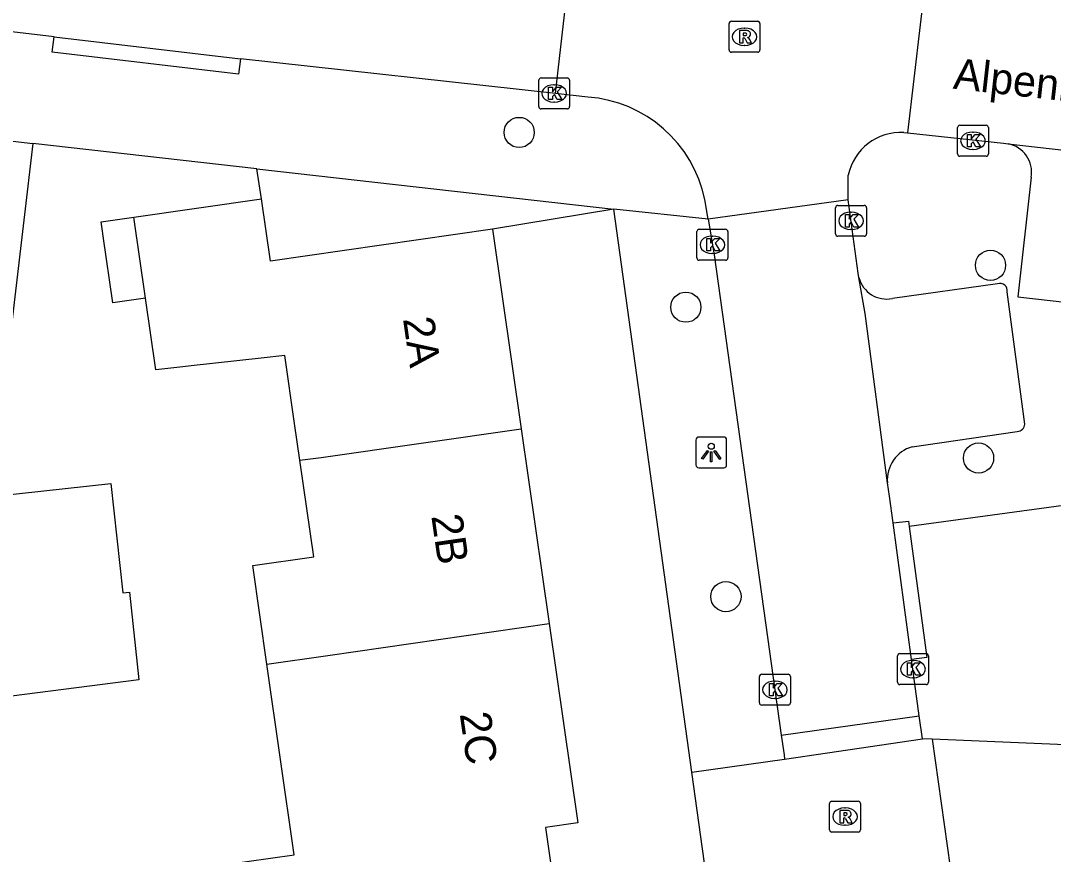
# Model space of a CAD drawing. Extents: x 162250 to 162654, y 380744 to 381605.
# Drawn here: x 162353.49 to 162386.93, y 381336.67 to 381363.67 of the extents above; entities that cross this region are included whole.
import ezdxf

# ---------------------------------------------------------------- set-up
doc = ezdxf.new("R2010")
doc.units = 0
for name, color, linetype in [('IMGEO_Boom', 7, 'Continuous'), ('IMGEO_Kolk', 7, 'Continuous'), ('IMGEO_Lichtpunt', 7, 'Continuous'), ('IMGEO_Openbare_ruimte_label', 7, 'Continuous'), ('IMGEO_Pand', 7, 'Continuous'), ('IMGEO_Pand_nummerreeks', 7, 'Continuous'), ('IMGEO_Parkeervlak_open', 7, 'Continuous'), ('IMGEO_Rijbaan_lokaal_open', 7, 'Continuous'), ('IMGEO_Rioolput', 7, 'Continuous'), ('IMGEO_Voetpad_open', 7, 'Continuous'), ('IMGEO_Woonerf_open', 7, 'Continuous')]:
    doc.layers.add(name, color=color, linetype=linetype)

msp = doc.modelspace()

# ---------------------------------------------------------------- linework, layer by layer
at = {"layer": 'IMGEO_Boom'}
for centre in [(162369.632, 381360.053), (162384.894, 381355.749), (162375.028, 381354.393), (162384.507, 381349.508), (162376.326, 381345.02)]:
    msp.add_circle(centre, 0.489, dxfattribs=at)
at = {"layer": 'IMGEO_Kolk'}
for p, q in [((162370.265, 381360.89), (162370.265, 381361.742)), ((162370.34, 381361.816), (162371.192, 381361.816)), ((162370.753, 381361.596), (162370.778, 381361.596)), ((162371.266, 381361.742), (162371.266, 381360.89)), ((162370.776, 381361.036), (162370.751, 381361.036)), ((162371.192, 381360.816), (162370.34, 381360.816)), ((162383.901, 381360.283), (162384.753, 381360.283)), ((162383.826, 381359.357), (162383.826, 381360.209)), ((162384.314, 381360.063), (162384.339, 381360.063)), ((162384.827, 381360.209), (162384.827, 381359.357)), ((162384.753, 381359.283), (162383.901, 381359.283)), ((162384.337, 381359.503), (162384.312, 381359.503)), ((162379.878, 381356.764), (162379.878, 381357.616)), ((162379.953, 381357.69), (162380.805, 381357.69)), ((162380.879, 381357.616), (162380.879, 381356.764)), ((162380.366, 381357.47), (162380.391, 381357.47)), ((162375.463, 381356.915), (162376.315, 381356.915)), ((162380.389, 381356.91), (162380.364, 381356.91)), ((162375.388, 381355.989), (162375.388, 381356.841)), ((162375.876, 381356.695), (162375.901, 381356.695)), ((162376.389, 381356.841), (162376.389, 381355.989)), ((162380.805, 381356.69), (162379.953, 381356.69)), ((162376.315, 381355.915), (162375.463, 381355.915)), ((162375.899, 381356.135), (162375.874, 381356.135)), ((162381.958, 381343.173), (162382.81, 381343.173)), ((162381.883, 381342.247), (162381.883, 381343.099)), ((162382.371, 381342.953), (162382.396, 381342.953)), ((162382.884, 381343.099), (162382.884, 381342.247)), ((162377.487, 381342.504), (162378.339, 381342.504)), ((162377.412, 381341.578), (162377.412, 381342.43)), ((162377.9, 381342.284), (162377.925, 381342.284)), ((162378.413, 381342.43), (162378.413, 381341.578)), ((162382.81, 381342.173), (162381.958, 381342.173)), ((162382.394, 381342.393), (162382.369, 381342.393)), ((162378.339, 381341.504), (162377.487, 381341.504)), ((162377.923, 381341.724), (162377.898, 381341.724))]:
    msp.add_line(p, q, dxfattribs=at)
for points in [[(162370.265, 381360.89), (162370.265, 381361.742)], [(162370.34, 381361.816), (162371.192, 381361.816)], [(162371.266, 381361.742), (162371.266, 381360.89)], [(162370.586, 381361.516), (162370.709, 381361.516), (162370.709, 381361.365), (162370.839, 381361.516), (162371.003, 381361.516), (162370.857, 381361.365), (162371.01, 381361.116), (162370.858, 381361.116), (162370.773, 381361.28), (162370.709, 381361.213), (162370.709, 381361.116), (162370.586, 381361.116), (162370.586, 381361.516)], [(162371.192, 381360.816), (162370.34, 381360.816)], [(162383.901, 381360.283), (162384.753, 381360.283)], [(162383.826, 381359.357), (162383.826, 381360.209)], [(162384.147, 381359.983), (162384.27, 381359.983), (162384.27, 381359.832), (162384.4, 381359.983), (162384.564, 381359.983), (162384.418, 381359.832), (162384.571, 381359.583), (162384.419, 381359.583), (162384.334, 381359.747), (162384.27, 381359.68), (162384.27, 381359.583), (162384.147, 381359.583), (162384.147, 381359.983)], [(162384.827, 381360.209), (162384.827, 381359.357)], [(162384.753, 381359.283), (162383.901, 381359.283)], [(162379.878, 381356.764), (162379.878, 381357.616)], [(162379.953, 381357.69), (162380.805, 381357.69)], [(162380.879, 381357.616), (162380.879, 381356.764)], [(162380.199, 381357.39), (162380.322, 381357.39), (162380.322, 381357.239), (162380.452, 381357.39), (162380.616, 381357.39), (162380.47, 381357.239), (162380.623, 381356.99), (162380.471, 381356.99), (162380.386, 381357.154), (162380.322, 381357.087), (162380.322, 381356.99), (162380.199, 381356.99), (162380.199, 381357.39)], [(162375.463, 381356.915), (162376.315, 381356.915)], [(162375.388, 381355.989), (162375.388, 381356.841)], [(162375.709, 381356.615), (162375.832, 381356.615), (162375.832, 381356.464), (162375.962, 381356.615), (162376.126, 381356.615), (162375.98, 381356.464), (162376.133, 381356.215), (162375.981, 381356.215), (162375.896, 381356.379), (162375.832, 381356.312), (162375.832, 381356.215), (162375.709, 381356.215), (162375.709, 381356.615)], [(162376.389, 381356.841), (162376.389, 381355.989)], [(162380.805, 381356.69), (162379.953, 381356.69)], [(162376.315, 381355.915), (162375.463, 381355.915)], [(162381.958, 381343.173), (162382.81, 381343.173)], [(162381.883, 381342.247), (162381.883, 381343.099)], [(162382.204, 381342.873), (162382.327, 381342.873), (162382.327, 381342.722), (162382.457, 381342.873), (162382.621, 381342.873), (162382.475, 381342.722), (162382.628, 381342.473), (162382.476, 381342.473), (162382.391, 381342.637), (162382.327, 381342.57), (162382.327, 381342.473), (162382.204, 381342.473), (162382.204, 381342.873)], [(162382.884, 381343.099), (162382.884, 381342.247)], [(162377.487, 381342.504), (162378.339, 381342.504)], [(162377.412, 381341.578), (162377.412, 381342.43)], [(162377.733, 381342.204), (162377.856, 381342.204), (162377.856, 381342.053), (162377.986, 381342.204), (162378.15, 381342.204), (162378.004, 381342.053), (162378.157, 381341.804), (162378.005, 381341.804), (162377.92, 381341.968), (162377.856, 381341.901), (162377.856, 381341.804), (162377.733, 381341.804), (162377.733, 381342.204)], [(162378.413, 381342.43), (162378.413, 381341.578)], [(162382.81, 381342.173), (162381.958, 381342.173)], [(162378.339, 381341.504), (162377.487, 381341.504)]]:
    msp.add_lwpolyline(points, dxfattribs=at)
for centre, start, end in [((162370.342, 381361.74), 91.552, 178.448), ((162370.342, 381361.74), 91.552, 178.448), ((162371.19, 381361.74), 1.552, 88.448), ((162371.19, 381361.74), 1.552, 88.448), ((162370.342, 381360.892), 181.552, 268.448), ((162370.342, 381360.892), 181.552, 268.448), ((162371.19, 381360.892), 271.552, 358.448), ((162371.19, 381360.892), 271.552, 358.448), ((162383.903, 381360.207), 91.552, 178.448), ((162383.903, 381360.207), 91.552, 178.448), ((162384.751, 381360.207), 1.552, 88.448), ((162384.751, 381360.207), 1.552, 88.448), ((162383.903, 381359.359), 181.552, 268.448), ((162383.903, 381359.359), 181.552, 268.448), ((162384.751, 381359.359), 271.552, 358.448), ((162384.751, 381359.359), 271.552, 358.448), ((162379.955, 381357.614), 91.552, 178.448), ((162379.955, 381357.614), 91.552, 178.448), ((162380.803, 381357.614), 1.552, 88.448), ((162380.803, 381357.614), 1.552, 88.448), ((162375.465, 381356.839), 91.552, 178.448), ((162375.465, 381356.839), 91.552, 178.448), ((162376.313, 381356.839), 1.552, 88.448), ((162376.313, 381356.839), 1.552, 88.448), ((162379.955, 381356.766), 181.552, 268.448), ((162379.955, 381356.766), 181.552, 268.448), ((162380.803, 381356.766), 271.552, 358.448), ((162380.803, 381356.766), 271.552, 358.448), ((162375.465, 381355.991), 181.552, 268.448), ((162375.465, 381355.991), 181.552, 268.448), ((162376.313, 381355.991), 271.552, 358.448), ((162376.313, 381355.991), 271.552, 358.448), ((162381.96, 381343.097), 91.552, 178.448), ((162381.96, 381343.097), 91.552, 178.448), ((162382.808, 381343.097), 1.552, 88.448), ((162382.808, 381343.097), 1.552, 88.448), ((162377.489, 381342.428), 91.552, 178.448), ((162377.489, 381342.428), 91.552, 178.448), ((162378.337, 381342.428), 1.552, 88.448), ((162378.337, 381342.428), 1.552, 88.448), ((162381.96, 381342.249), 181.552, 268.448), ((162381.96, 381342.249), 181.552, 268.448), ((162382.808, 381342.249), 271.552, 358.448), ((162382.808, 381342.249), 271.552, 358.448), ((162377.489, 381341.58), 181.552, 268.448), ((162377.489, 381341.58), 181.552, 268.448), ((162378.337, 381341.58), 271.552, 358.448), ((162378.337, 381341.58), 271.552, 358.448)]:
    msp.add_arc(centre, 0.0765, start, end, dxfattribs=at)
for centre, major_axis, ratio, start_param, end_param in [((162370.752, 381361.316), (-0.387, 0.002), 0.722429, 4.712389, 7.853982), ((162370.777, 381361.316), (-0.39, 0.002), 0.717154, 1.570796, 4.712389), ((162384.313, 381359.783), (-0.387, 0.002), 0.722429, 4.712389, 7.853982), ((162384.338, 381359.783), (-0.39, 0.002), 0.717154, 1.570796, 4.712389), ((162380.365, 381357.19), (-0.387, 0.002), 0.722429, 4.712389, 7.853982), ((162380.39, 381357.19), (-0.39, 0.002), 0.717154, 1.570796, 4.712389), ((162375.875, 381356.415), (-0.387, 0.002), 0.722429, 4.712389, 7.853982), ((162375.9, 381356.415), (-0.39, 0.002), 0.717154, 1.570796, 4.712389), ((162382.37, 381342.673), (-0.387, 0.002), 0.722429, 4.712389, 7.853982), ((162382.395, 381342.673), (-0.39, 0.002), 0.717154, 1.570796, 4.712389), ((162377.899, 381342.004), (-0.387, 0.002), 0.722429, 4.712389, 7.853982), ((162377.924, 381342.004), (-0.39, 0.002), 0.717154, 1.570796, 4.712389)]:
    msp.add_ellipse(centre, major_axis=major_axis, ratio=ratio, start_param=start_param, end_param=end_param, dxfattribs=at)
at = {"layer": 'IMGEO_Lichtpunt'}
for p, q in [((162376.254, 381350.187), (162375.446, 381350.187)), ((162376.254, 381350.187), (162375.446, 381350.187)), ((162375.352, 381350.092), (162375.352, 381349.285)), ((162375.352, 381350.092), (162375.352, 381349.285)), ((162376.348, 381349.285), (162376.348, 381350.092)), ((162376.348, 381349.285), (162376.348, 381350.092)), ((162375.446, 381349.191), (162376.254, 381349.191)), ((162375.446, 381349.191), (162376.254, 381349.191))]:
    msp.add_line(p, q, dxfattribs=at)
for points in [[(162375.726, 381349.756), (162375.765, 381349.728), (162375.577, 381349.466), (162375.539, 381349.493), (162375.726, 381349.756)], [(162375.828, 381349.708), (162375.875, 381349.708), (162375.875, 381349.386), (162375.828, 381349.386), (162375.828, 381349.708)], [(162375.938, 381349.728), (162375.976, 381349.755), (162376.163, 381349.493), (162376.124, 381349.465), (162375.938, 381349.728)]]:
    msp.add_lwpolyline(points, dxfattribs=at)
msp.add_circle((162375.851, 381349.89), 0.0994, dxfattribs=at)
for centre, start, end in [((162375.446, 381350.092), 90, 180), ((162375.446, 381350.092), 90, 180), ((162376.254, 381350.092), 0, 90), ((162376.254, 381350.092), 0, 90), ((162375.446, 381349.285), 180, 270), ((162375.446, 381349.285), 180, 270), ((162376.254, 381349.285), 270, 0), ((162376.254, 381349.285), 270, 360)]:
    msp.add_arc(centre, 0.0946, start, end, dxfattribs=at)
at = {"layer": 'IMGEO_Pand'}
for points in [[(162333.445, 381361.804), (162333.767, 381362.058), (162353.887, 381359.698)], [(162353.887, 381359.698), (162353.305, 381354.733), (162353.011, 381352.227)], [(162357.154, 381357.314), (162361.284, 381357.907)], [(162368.764, 381356.92), (162361.574, 381355.887), (162361.284, 381357.907)], [(162357.531, 381354.687), (162356.475, 381354.535), (162356.165, 381356.697), (162356.142, 381356.853), (162356.098, 381357.162), (162357.154, 381357.314)], [(162357.531, 381354.687), (162357.154, 381357.314)], [(162368.764, 381356.92), (162369.692, 381350.456)], [(162362.532, 381349.437), (162362.361, 381350.627), (162362.046, 381352.826), (162361.282, 381352.742), (162359.008, 381352.491), (162358.737, 381352.461), (162357.865, 381352.365), (162357.531, 381354.687)], [(162362.532, 381349.437), (162363.222, 381349.528), (162369.692, 381350.456)], [(162369.692, 381350.456), (162370.599, 381344.145)], [(162361.459, 381342.833), (162361.002, 381346.023), (162362.981, 381346.308), (162362.532, 381349.437)], [(162352.656, 381348.278), (162356.414, 381348.684), (162356.796, 381345.146), (162357.009, 381345.169), (162357.316, 381342.327), (162352.007, 381341.645)], [(162370.599, 381344.145), (162371.526, 381337.689), (162370.483, 381337.54), (162370.908, 381334.584), (162365.933, 381333.87), (162360.515, 381333.092), (162360.05, 381336.329), (162362.345, 381336.659), (162361.459, 381342.833)], [(162361.459, 381342.833), (162363.439, 381343.117), (162370.599, 381344.145)]]:
    msp.add_lwpolyline(points, dxfattribs=at)
at = {"layer": 'IMGEO_Parkeervlak_open'}
for points in [[(162381.554, 381348.708), (162380.838, 381354.186), (162380.632, 381355.354)], [(162383.001, 381340.404), (162384.364, 381330.734)]]:
    msp.add_lwpolyline(points, dxfattribs=at)
at = {"layer": 'IMGEO_Rijbaan_lokaal_open'}
for points in [[(162370.812, 381361.312), (162371.314, 381365.763)], [(162382.82, 381365.298), (162382.211, 381360.04)], [(162354.574, 381363.147), (162352.274, 381363.417)], [(162354.574, 381363.147), (162360.607, 381362.439)], [(162370.812, 381361.312), (162360.607, 381362.439)], [(162371.854, 381361.197), (162370.812, 381361.312)], [(162382.086, 381360.053), (162382.211, 381360.04)], [(162382.211, 381360.04), (162385.318, 381359.705), (162385.463, 381359.688)], [(162385.463, 381359.688), (162418.607, 381355.915)], [(162380.286, 381357.875), (162380.287, 381358.666)], [(162375.752, 381357.241), (162375.645, 381357.877)], [(162380.286, 381357.875), (162375.752, 381357.241)]]:
    msp.add_lwpolyline(points, dxfattribs=at)
for centre, radius, start, end in [((162371.553, 381357.029), 4.179, 11.706, 85.8729), ((162382, 381358.305), 1.75, 87.1745, 168.0888)]:
    msp.add_arc(centre, radius, start, end, dxfattribs=at)
at = {"layer": 'IMGEO_Rioolput'}
for p, q in [((162376.428, 381362.726), (162376.428, 381363.578)), ((162376.503, 381363.652), (162377.355, 381363.652)), ((162377.429, 381363.578), (162377.429, 381362.726)), ((162376.916, 381363.432), (162376.941, 381363.432)), ((162377.355, 381362.652), (162376.503, 381362.652)), ((162376.939, 381362.872), (162376.914, 381362.872)), ((162379.683, 381337.469), (162379.683, 381338.321)), ((162379.758, 381338.395), (162380.61, 381338.395)), ((162380.171, 381338.175), (162380.196, 381338.175)), ((162380.684, 381338.321), (162380.684, 381337.469)), ((162380.194, 381337.615), (162380.169, 381337.615)), ((162380.61, 381337.395), (162379.758, 381337.395))]:
    msp.add_line(p, q, dxfattribs=at)
for points in [[(162376.428, 381362.726), (162376.428, 381363.578)], [(162376.503, 381363.652), (162377.355, 381363.652)], [(162377.429, 381363.578), (162377.429, 381362.726)], [(162377.017, 381363.35), (162376.765, 381363.352), (162376.765, 381362.952)], [(162376.943, 381363.271), (162376.889, 381363.271), (162376.889, 381363.19)], [(162376.765, 381362.952), (162376.889, 381362.952), (162376.889, 381363.114), (162376.9, 381363.114)], [(162376.889, 381363.19), (162376.941, 381363.19)], [(162376.947, 381363.085), (162377.018, 381362.952), (162377.158, 381362.952), (162377.093, 381363.078)], [(162377.355, 381362.652), (162376.503, 381362.652)], [(162379.683, 381337.469), (162379.683, 381338.321)], [(162379.758, 381338.395), (162380.61, 381338.395)], [(162380.684, 381338.321), (162380.684, 381337.469)], [(162380.272, 381338.093), (162380.02, 381338.095), (162380.02, 381337.695)], [(162380.02, 381337.695), (162380.144, 381337.695), (162380.144, 381337.857), (162380.155, 381337.857)], [(162380.198, 381338.014), (162380.144, 381338.014), (162380.144, 381337.933)], [(162380.144, 381337.933), (162380.196, 381337.933)], [(162380.202, 381337.828), (162380.273, 381337.695), (162380.413, 381337.695), (162380.348, 381337.821)], [(162380.61, 381337.395), (162379.758, 381337.395)]]:
    msp.add_lwpolyline(points, dxfattribs=at)
for centre, radius, start, end in [((162376.505, 381363.576), 0.0765, 91.552, 178.448), ((162376.505, 381363.576), 0.0765, 91.552, 178.448), ((162377.353, 381363.576), 0.0765, 1.552, 88.448), ((162377.353, 381363.576), 0.0765, 1.552, 88.448), ((162376.949, 381363.175), 0.0964, 77.0061, 93.1865), ((162376.963, 381363.232), 0.0378, 276.6634, 79.6772), ((162377.016, 381363.24), 0.109, 350.3612, 89.416), ((162376.899, 381363.061), 0.0533, 26.0293, 88.6989), ((162376.925, 381363.379), 0.19, 274.7715, 282.9687), ((162377.014, 381363.24), 0.112, 277.5842, 350.9817), ((162376.998, 381363.025), 0.108, 29.5134, 73.7905), ((162376.505, 381362.728), 0.0765, 181.552, 268.448), ((162376.505, 381362.728), 0.0765, 181.552, 268.448), ((162377.353, 381362.728), 0.0765, 271.552, 358.448), ((162377.353, 381362.728), 0.0765, 271.552, 358.448), ((162379.76, 381338.319), 0.0765, 91.552, 178.448), ((162379.76, 381338.319), 0.0765, 91.552, 178.448), ((162380.608, 381338.319), 0.0765, 1.552, 88.448), ((162380.608, 381338.319), 0.0765, 1.552, 88.448), ((162380.154, 381337.804), 0.0533, 26.0293, 88.6989), ((162380.18, 381338.122), 0.19, 274.7715, 282.9687), ((162380.204, 381337.918), 0.0964, 77.0061, 93.1865), ((162380.218, 381337.975), 0.0378, 276.6634, 79.6772), ((162380.271, 381337.983), 0.109, 350.3612, 89.416), ((162380.269, 381337.983), 0.112, 277.5842, 350.9817), ((162380.253, 381337.768), 0.108, 29.5134, 73.7905), ((162379.76, 381337.471), 0.0765, 181.552, 268.448), ((162379.76, 381337.471), 0.0765, 181.552, 268.448), ((162380.608, 381337.471), 0.0765, 271.552, 358.448), ((162380.608, 381337.471), 0.0765, 271.552, 358.448)]:
    msp.add_arc(centre, radius, start, end, dxfattribs=at)
for centre, major_axis, ratio, start_param, end_param in [((162376.915, 381363.152), (-0.387, 0.002), 0.722429, 4.712389, 7.853982), ((162376.94, 381363.152), (-0.39, 0.002), 0.717154, 1.570796, 4.712389), ((162380.17, 381337.895), (-0.387, 0.002), 0.722429, 4.712389, 7.853982), ((162380.195, 381337.895), (-0.39, 0.002), 0.717154, 1.570796, 4.712389)]:
    msp.add_ellipse(centre, major_axis=major_axis, ratio=ratio, start_param=start_param, end_param=end_param, dxfattribs=at)
at = {"layer": 'IMGEO_Voetpad_open'}
for points in [[(162360.607, 381362.439), (162360.547, 381361.943), (162354.513, 381362.651), (162354.574, 381363.147)], [(162361.138, 381358.877), (162353.887, 381359.698)], [(162361.284, 381357.907), (162361.138, 381358.877)], [(162361.138, 381358.877), (162372.694, 381357.569)], [(162386.212, 381358.601), (162385.776, 381354.729), (162393.006, 381353.91)], [(162380.632, 381355.354), (162380.607, 381355.496), (162380.286, 381357.875)], [(162372.694, 381357.569), (162368.764, 381356.92)], [(162375.227, 381339.335), (162372.694, 381357.569)], [(162375.752, 381357.241), (162372.694, 381357.569)], [(162375.752, 381357.241), (162375.946, 381356.085), (162378.12, 381340.529)], [(162385.122, 381355.147), (162381.719, 381354.674)], [(162386.01, 381350.603), (162385.434, 381354.888)], [(162393.006, 381353.91), (162392.329, 381347.729), (162388.366, 381348.119), (162382.258, 381347.296)], [(162382.361, 381349.873), (162385.762, 381350.37)], [(162381.741, 381347.405), (162381.62, 381348.273), (162381.554, 381348.708)], [(162381.741, 381347.405), (162382.235, 381347.468), (162382.258, 381347.296)], [(162382.341, 381342.983), (162381.741, 381347.405)], [(162382.258, 381347.296), (162382.835, 381343.046), (162382.341, 381342.983)], [(162382.589, 381341.154), (162382.341, 381342.983)], [(162382.689, 381340.417), (162382.589, 381341.154)], [(162378.12, 381340.529), (162378.209, 381339.894), (162378.223, 381339.752)], [(162383.001, 381340.404), (162382.689, 381340.417)], [(162387.834, 381340.197), (162383.001, 381340.404)], [(162375.227, 381339.335), (162378.223, 381339.752)]]:
    msp.add_lwpolyline(points, dxfattribs=at)
for centre, radius, start, end in [((162385.285, 381358.764), 0.941, 350.0264, 79.1113), ((162381.534, 381355.587), 0.931, 194.4613, 281.4806), ((162385.208, 381354.934), 0.23, 348.5933, 112.0127), ((162385.741, 381350.641), 0.272, 274.4976, 351.93), ((162382.667, 381348.799), 1.117, 105.8951, 184.684)]:
    msp.add_arc(centre, radius, start, end, dxfattribs=at)
at = {"layer": 'IMGEO_Woonerf_open'}
for points in [[(162378.12, 381340.529), (162382.589, 381341.154)], [(162378.223, 381339.752), (162382.689, 381340.417)], [(162379.939, 381305.421), (162375.227, 381339.335)]]:
    msp.add_lwpolyline(points, dxfattribs=at)

# ---------------------------------------------------------------- texts
at = {"layer": 'IMGEO_Openbare_ruimte_label'}
msp.add_text('Alpenroosstraat', height=1, rotation=353.6282, dxfattribs=at).set_placement((162383.66, 381361.473))
at = {"layer": 'IMGEO_Pand_nummerreeks'}
for s, rotation, p in [('2A', 278.1759, (162365.868, 381354.018)), ('2B', 278.1731, (162366.784, 381347.63)), ('2C', 278.1731, (162367.705, 381341.222))]:
    msp.add_text(s, height=1, rotation=rotation, dxfattribs=at).set_placement(p)

doc.saveas('drawing.dxf')
